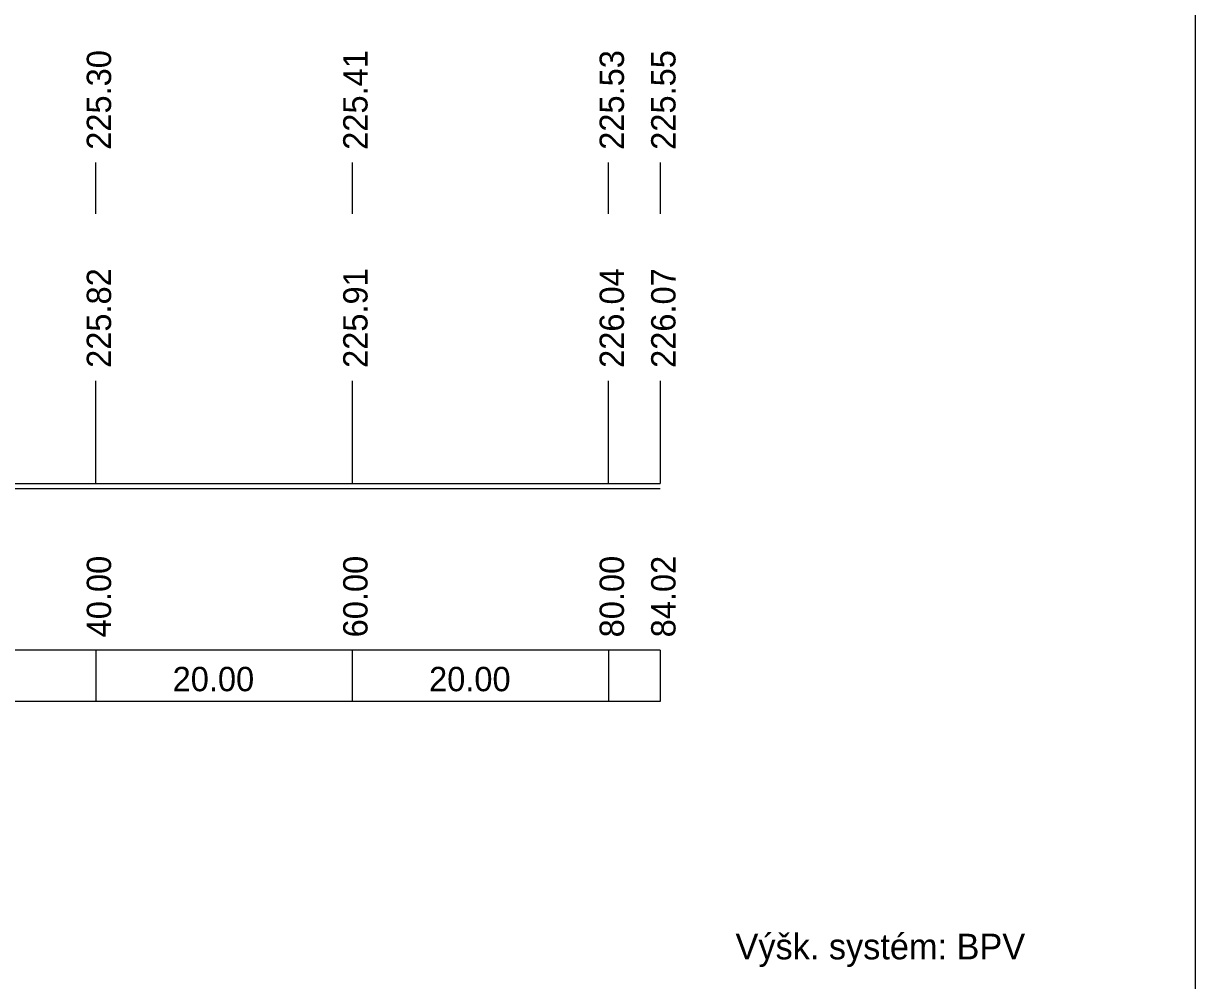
# Model space of a CAD drawing. Extents: x -495905 to -478420, y -1113297 to -1107716.
# Drawn here: x -494449.9 to -494358.5, y -1110235.1 to -1110160.5 of the extents above; entities that cross this region are included whole.
import ezdxf

# ---------------------------------------------------------------- set-up
doc = ezdxf.new("R2010")
doc.units = 0
for name, color, linetype in [('1', 7, 'Continuous'), ('2', 7, 'Continuous'), ('legenda', 7, 'Continuous')]:
    doc.layers.add(name, color=color, linetype=linetype)

msp = doc.modelspace()

# ---------------------------------------------------------------- linework, layer by layer
at = {"layer": '1'}
for p, q in [((-494444.229, -1110175.395), (-494444.229, -1110171.395)), ((-494424.229, -1110171.395), (-494424.229, -1110175.395)), ((-494404.229, -1110175.395), (-494404.229, -1110171.395)), ((-494400.209, -1110171.395), (-494400.209, -1110175.395)), ((-494444.229, -1110196.395), (-494444.229, -1110188.395)), ((-494424.229, -1110188.395), (-494424.229, -1110196.395)), ((-494404.229, -1110196.395), (-494404.229, -1110188.395)), ((-494400.209, -1110188.395), (-494400.209, -1110196.395)), ((-494483.229, -1110196.395), (-494400.209, -1110196.395)), ((-494483.229, -1110196.795), (-494400.209, -1110196.795)), ((-494400.209, -1110209.395), (-494684.229, -1110209.395)), ((-494444.229, -1110209.395), (-494444.229, -1110213.395)), ((-494424.229, -1110209.395), (-494424.229, -1110213.395)), ((-494404.229, -1110209.395), (-494404.229, -1110213.395)), ((-494400.209, -1110209.395), (-494400.209, -1110213.395)), ((-494400.209, -1110213.395), (-494684.229, -1110213.395))]:
    msp.add_line(p, q, dxfattribs=at)
at = {"layer": 'legenda'}
msp.add_line((-494358.45, -1110311.17), (-494358.45, -1110014.17), dxfattribs=at)

# ---------------------------------------------------------------- texts
at = {"layer": '1'}
for s, p in [('225.82', (-494443.029, -1110187.395)), ('225.91', (-494423.029, -1110187.395)), ('226.04', (-494403.029, -1110187.395)), ('226.07', (-494399.009, -1110187.395)), ('40.00', (-494443.029, -1110208.395)), ('60.00', (-494423.029, -1110208.395)), ('80.00', (-494403.029, -1110208.395)), ('84.02', (-494399.009, -1110208.395))]:
    msp.add_text(s, height=1.9, rotation=90, dxfattribs=at).set_placement(p)
for p in [(-494438.229, -1110212.595), (-494418.229, -1110212.595)]:
    msp.add_text('20.00', height=1.9, dxfattribs=at).set_placement(p)
at = {"layer": '2'}
for s, p in [('225.30', (-494443.029, -1110170.395)), ('225.41', (-494423.029, -1110170.395)), ('225.53', (-494403.029, -1110170.395)), ('225.55', (-494399.009, -1110170.395))]:
    msp.add_text(s, height=1.9, rotation=90, dxfattribs=at).set_placement(p)
at = {"layer": 'legenda'}
msp.add_text('Výšk. systém: BPV', height=2, rotation=360, dxfattribs=at).set_placement((-494394.328, -1110233.492))

doc.saveas('drawing.dxf')
